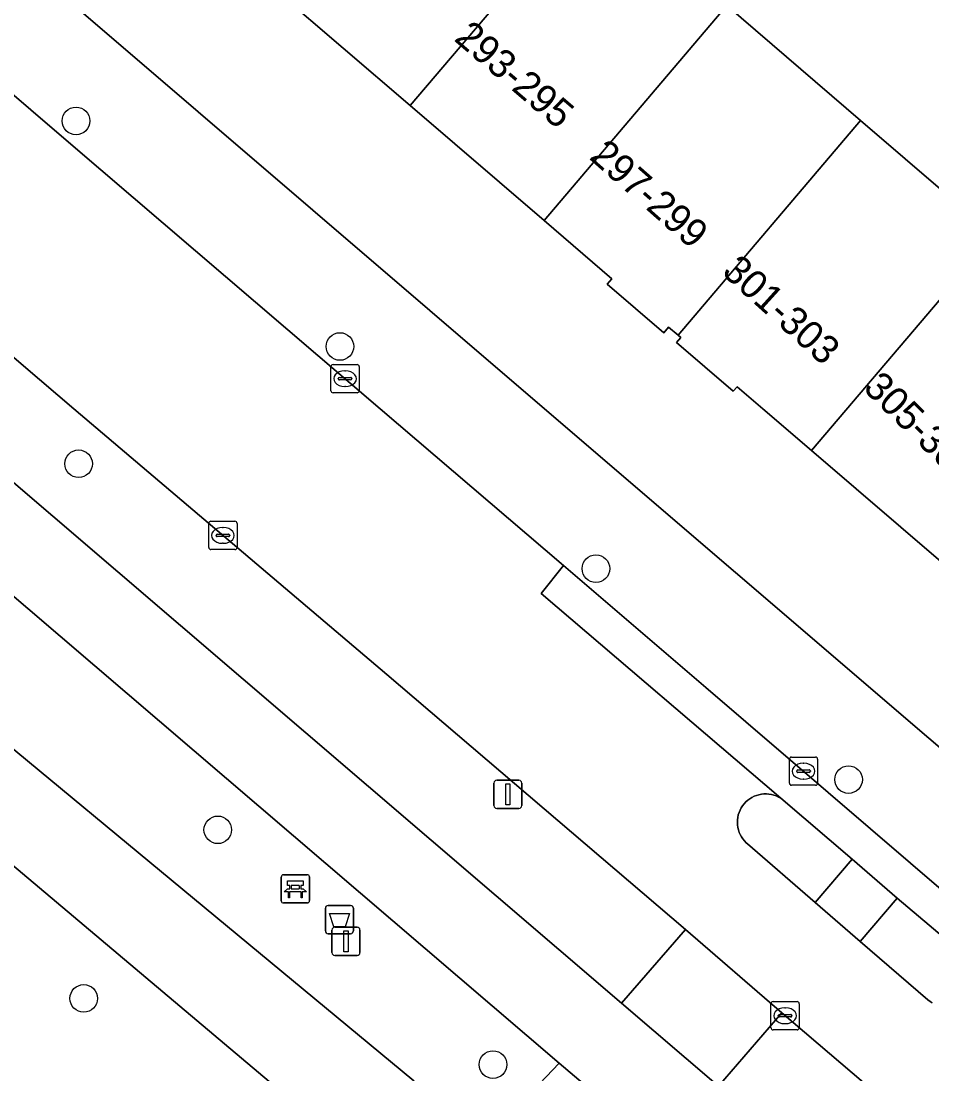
# Model space of a CAD drawing. Extents: x 159279 to 160377, y 384531 to 385888.
# Drawn here: x 159834.73 to 159866.97, y 384726.45 to 384763.74 of the extents above; entities that cross this region are included whole.
import ezdxf

# ---------------------------------------------------------------- set-up
doc = ezdxf.new("R2010")
doc.units = 0
for name, color, linetype in [('IMGEO_Afvalbak', 7, 'Continuous'), ('IMGEO_Bank', 7, 'Continuous'), ('IMGEO_Berm_groen', 7, 'Continuous'), ('IMGEO_Boom', 7, 'Continuous'), ('IMGEO_Erf', 7, 'Continuous'), ('IMGEO_Fietspad_open', 7, 'Continuous'), ('IMGEO_Groenvoorziening', 7, 'Continuous'), ('IMGEO_Kolk', 7, 'Continuous'), ('IMGEO_Lichtmast', 7, 'Continuous'), ('IMGEO_Pand', 7, 'Continuous'), ('IMGEO_Pand_nummerreeks', 7, 'Continuous'), ('IMGEO_Rijbaan_lokaal_open', 7, 'Continuous'), ('IMGEO_Verkeerseiland_open', 7, 'Continuous'), ('IMGEO_Voetpad_halfverhard', 7, 'Continuous'), ('IMGEO_Voetpad_open', 7, 'Continuous')]:
    doc.layers.add(name, color=color, linetype=linetype)

msp = doc.modelspace()

# ---------------------------------------------------------------- linework, layer by layer
at = {"layer": 'IMGEO_Afvalbak'}
for p, q in [((159845.507, 384731.512), (159845.507, 384732.312)), ((159845.507, 384732.312), (159845.507, 384731.512)), ((159845.607, 384732.412), (159846.397, 384732.412)), ((159846.397, 384732.412), (159845.607, 384732.412)), ((159846.497, 384732.312), (159846.497, 384731.512)), ((159846.497, 384731.512), (159846.497, 384732.312)), ((159846.397, 384731.412), (159845.607, 384731.412)), ((159845.607, 384731.412), (159846.397, 384731.412))]:
    msp.add_line(p, q, dxfattribs=at)
msp.add_lwpolyline([(159845.65, 384732.126), (159846.354, 384732.126), (159846.205, 384731.656), (159845.799, 384731.656), (159845.65, 384732.126)], dxfattribs=at)
for centre, start, end in [((159845.607, 384732.312), 90, 180), ((159845.607, 384732.312), 90, 180), ((159846.397, 384732.312), 0, 90), ((159846.397, 384732.312), 360, 90), ((159845.607, 384731.512), 180, 270), ((159845.607, 384731.512), 180, 270), ((159846.397, 384731.512), 270, 0), ((159846.397, 384731.512), 270, 0)]:
    msp.add_arc(centre, 0.1, start, end, dxfattribs=at)
at = {"layer": 'IMGEO_Bank'}
for p, q in [((159843.942, 384732.577), (159843.942, 384733.418)), ((159843.942, 384733.418), (159843.942, 384732.577)), ((159844.017, 384733.502), (159844.858, 384733.502)), ((159844.858, 384733.502), (159844.017, 384733.502)), ((159844.942, 384733.427), (159844.942, 384732.586)), ((159844.942, 384732.586), (159844.942, 384733.427)), ((159844.639, 384732.9), (159844.246, 384732.9)), ((159844.251, 384733.008), (159844.251, 384733.114)), ((159844.295, 384733.114), (159844.295, 384733.008)), ((159844.583, 384733.12), (159844.301, 384733.12)), ((159844.301, 384733.002), (159844.583, 384733.002)), ((159844.589, 384733.008), (159844.589, 384733.114)), ((159844.633, 384733.114), (159844.633, 384733.008)), ((159844.867, 384732.502), (159844.026, 384732.502)), ((159844.026, 384732.502), (159844.867, 384732.502))]:
    msp.add_line(p, q, dxfattribs=at)
for points in [[(159844.245, 384733.12), (159844.159, 384733.12), (159844.159, 384733.281), (159844.722, 384733.281), (159844.722, 384733.12), (159844.639, 384733.12)], [(159844.189, 384732.9), (159844.047, 384732.9), (159844.159, 384733.002), (159844.245, 384733.002)], [(159844.239, 384732.893), (159844.239, 384732.686), (159844.196, 384732.686), (159844.196, 384732.893)], [(159844.639, 384733.002), (159844.722, 384733.002), (159844.834, 384732.9), (159844.695, 384732.9)], [(159844.689, 384732.893), (159844.689, 384732.686), (159844.645, 384732.686), (159844.645, 384732.893)]]:
    msp.add_lwpolyline(points, dxfattribs=at)
for centre, radius, start, end in [((159844.02, 384733.424), 0.0779, 92.4484, 184.2845), ((159844.02, 384733.424), 0.0779, 92.4484, 184.2845), ((159844.864, 384733.424), 0.0779, 2.4484, 94.2845), ((159844.864, 384733.424), 0.0779, 2.4484, 94.2845), ((159844.189, 384732.893), 0.00671, 2.8957, 87.1043), ((159844.246, 384732.893), 0.00671, 92.8957, 177.1043), ((159844.244, 384733.113), 0.00671, 2.8957, 87.1043), ((159844.244, 384733.009), 0.00671, 272.8957, 357.1043), ((159844.301, 384733.113), 0.00671, 92.8957, 177.1043), ((159844.301, 384733.009), 0.00671, 182.8957, 267.1043), ((159844.583, 384733.113), 0.00671, 2.8957, 87.1043), ((159844.583, 384733.009), 0.00671, 272.8957, 357.1043), ((159844.64, 384733.113), 0.00671, 92.8957, 177.1043), ((159844.64, 384733.009), 0.00671, 182.8957, 267.1043), ((159844.638, 384732.893), 0.00671, 2.8957, 87.1043), ((159844.695, 384732.893), 0.00671, 92.8957, 177.1043), ((159844.02, 384732.58), 0.0779, 182.4484, 274.2845), ((159844.02, 384732.58), 0.0779, 182.4484, 274.2845), ((159844.864, 384732.58), 0.0779, 272.4484, 4.2845), ((159844.864, 384732.58), 0.0779, 272.4484, 4.2845)]:
    msp.add_arc(centre, radius, start, end, dxfattribs=at)
at = {"layer": 'IMGEO_Berm_groen'}
for points in [[(159822.73, 384761.9), (159811.286, 384771.727), (159808.08, 384774.505), (159805.152, 384776.974), (159803.886, 384778.134), (159802.682, 384774.612), (159831.413, 384750), (159855.982, 384728.954), (159858.25, 384731.558), (159847.676, 384740.593), (159836.596, 384750), (159834.815, 384751.53)], [(159801.703, 384771.392), (159800.659, 384767.301), (159805.116, 384763.503), (159825.6, 384745.284), (159848.632, 384726.205), (159851.029, 384723.93), (159853.776, 384726.823), (159826.697, 384750)], [(159861.667, 384728.607), (159859.416, 384726.013), (159882.433, 384706.327), (159884.673, 384708.967), (159884.588, 384709.04), (159883.518, 384709.956)]]:
    msp.add_lwpolyline(points, close=True, dxfattribs=at)
at = {"layer": 'IMGEO_Boom'}
for centre in [(159836.678, 384760.199), (159846.02, 384752.21), (159836.769, 384748.056), (159855.08, 384744.341), (159864.023, 384736.87), (159841.697, 384735.091), (159836.952, 384729.12), (159851.438, 384726.777)]:
    msp.add_circle(centre, 0.489, dxfattribs=at)
at = {"layer": 'IMGEO_Erf'}
for points in [[(159814.594, 384798.937), (159815.059, 384798.586), (159817.054, 384800.909), (159821.793, 384796.841), (159826.532, 384792.771), (159831.272, 384788.701), (159836.012, 384784.631), (159840.752, 384780.562), (159845.492, 384776.492), (159850.232, 384772.422), (159854.972, 384768.352), (159859.712, 384764.282), (159864.451, 384760.212), (159869.191, 384756.142), (159873.931, 384752.073), (159876.345, 384750), (159878.671, 384748.003), (159883.411, 384743.933), (159885.124, 384744.266), (159889.352, 384746.225), (159896.887, 384757.365), (159896.975, 384757.494), (159822.578, 384807.809)], [(159808.268, 384788.603), (159853.266, 384750), (159873.623, 384732.536), (159876.895, 384736.346), (159872.194, 384740.382), (159867.454, 384744.452), (159862.714, 384748.522), (159860.993, 384750), (159860.08, 384750.784), (159859.941, 384750.623), (159857.93, 384752.35), (159858.081, 384752.526), (159857.987, 384752.607), (159857.652, 384752.895), (159857.482, 384752.697), (159855.482, 384754.414), (159855.65, 384754.609), (159853.245, 384756.674), (159848.505, 384760.744), (159843.765, 384764.813)]]:
    msp.add_lwpolyline(points, dxfattribs=at)
at = {"layer": 'IMGEO_Fietspad_open'}
msp.add_lwpolyline([(159859.416, 384726.013), (159855.982, 384728.954), (159831.413, 384750), (159802.682, 384774.612), (159803.886, 384778.134), (159800.589, 384780.925), (159799.437, 384777.363), (159788.614, 384786.662), (159790.807, 384789.238), (159787.819, 384791.8), (159785.571, 384789.272), (159783.746, 384786.801), (159786.896, 384784.107), (159798.413, 384774.215), (159798.491, 384774.148), (159801.703, 384771.392), (159826.697, 384750), (159853.776, 384726.823), (159857.499, 384723.68)], dxfattribs=at)
at = {"layer": 'IMGEO_Groenvoorziening'}
msp.add_lwpolyline([(159845.317, 384724.65), (159823.259, 384743.264), (159802.05, 384761.39), (159798.105, 384764.665), (159786.804, 384735.881), (159794.418, 384727.063), (159801.729, 384733.387), (159801.507, 384733.655), (159805.787, 384737.392), (159806.023, 384737.131), (159813.731, 384743.883), (159824.896, 384730.93), (159824.445, 384730.535), (159827.058, 384727.504), (159827.511, 384727.898), (159837.427, 384716.393)], dxfattribs=at)
at = {"layer": 'IMGEO_Kolk'}
for p, q in [((159845.702, 384750.644), (159845.702, 384751.496)), ((159845.777, 384751.57), (159846.629, 384751.57)), ((159846.703, 384751.496), (159846.703, 384750.644)), ((159846.004, 384751.113), (159846.402, 384751.113)), ((159846.19, 384751.35), (159846.215, 384751.35)), ((159845.961, 384751.064), (159845.961, 384751.076)), ((159846.399, 384751.027), (159846.001, 384751.027)), ((159846.213, 384750.79), (159846.188, 384750.79)), ((159846.445, 384751.076), (159846.445, 384751.064)), ((159846.629, 384750.57), (159845.777, 384750.57)), ((159841.376, 384745.093), (159841.376, 384745.945)), ((159841.451, 384746.019), (159842.303, 384746.019)), ((159842.377, 384745.945), (159842.377, 384745.093)), ((159841.635, 384745.513), (159841.635, 384745.525)), ((159841.678, 384745.562), (159842.076, 384745.562)), ((159841.864, 384745.799), (159841.889, 384745.799)), ((159842.119, 384745.525), (159842.119, 384745.513)), ((159842.073, 384745.476), (159841.675, 384745.476)), ((159841.887, 384745.239), (159841.862, 384745.239)), ((159842.303, 384745.019), (159841.451, 384745.019)), ((159862.003, 384737.669), (159862.855, 384737.669)), ((159861.928, 384736.743), (159861.928, 384737.595)), ((159862.416, 384737.449), (159862.441, 384737.449)), ((159862.929, 384737.595), (159862.929, 384736.743)), ((159862.187, 384737.163), (159862.187, 384737.175)), ((159862.625, 384737.126), (159862.227, 384737.126)), ((159862.23, 384737.212), (159862.628, 384737.212)), ((159862.671, 384737.175), (159862.671, 384737.163)), ((159862.855, 384736.669), (159862.003, 384736.669)), ((159862.439, 384736.889), (159862.414, 384736.889)), ((159861.278, 384728.08), (159861.278, 384728.932)), ((159861.353, 384729.006), (159862.205, 384729.006)), ((159861.766, 384728.786), (159861.791, 384728.786)), ((159862.279, 384728.932), (159862.279, 384728.08)), ((159861.537, 384728.5), (159861.537, 384728.512)), ((159861.975, 384728.463), (159861.577, 384728.463)), ((159861.58, 384728.549), (159861.978, 384728.549)), ((159862.021, 384728.512), (159862.021, 384728.5)), ((159862.205, 384728.006), (159861.353, 384728.006)), ((159861.789, 384728.226), (159861.764, 384728.226))]:
    msp.add_line(p, q, dxfattribs=at)
for points in [[(159845.702, 384750.644), (159845.702, 384751.496)], [(159845.777, 384751.57), (159846.629, 384751.57)], [(159846.703, 384751.496), (159846.703, 384750.644)], [(159846.629, 384750.57), (159845.777, 384750.57)], [(159841.376, 384745.093), (159841.376, 384745.945)], [(159841.451, 384746.019), (159842.303, 384746.019)], [(159842.377, 384745.945), (159842.377, 384745.093)], [(159842.303, 384745.019), (159841.451, 384745.019)], [(159862.003, 384737.669), (159862.855, 384737.669)], [(159861.928, 384736.743), (159861.928, 384737.595)], [(159862.929, 384737.595), (159862.929, 384736.743)], [(159862.855, 384736.669), (159862.003, 384736.669)], [(159861.278, 384728.08), (159861.278, 384728.932)], [(159861.353, 384729.006), (159862.205, 384729.006)], [(159862.279, 384728.932), (159862.279, 384728.08)], [(159862.205, 384728.006), (159861.353, 384728.006)]]:
    msp.add_lwpolyline(points, dxfattribs=at)
for centre, radius, start, end in [((159845.779, 384751.494), 0.0765, 91.552, 178.448), ((159845.779, 384751.494), 0.0765, 91.552, 178.448), ((159846.627, 384751.494), 0.0765, 1.552, 88.448), ((159846.627, 384751.494), 0.0765, 1.552, 88.448), ((159846.001, 384751.073), 0.0403, 85.8775, 175.7526), ((159846.406, 384751.075), 0.0386, 1.7309, 96.639), ((159845.998, 384751.063), 0.0366, 178.938, 274.7102), ((159846.402, 384751.07), 0.043, 264.8664, 352.4533), ((159845.779, 384750.646), 0.0765, 181.552, 268.448), ((159845.779, 384750.646), 0.0765, 181.552, 268.448), ((159846.627, 384750.646), 0.0765, 271.552, 358.448), ((159846.627, 384750.646), 0.0765, 271.552, 358.448), ((159841.453, 384745.943), 0.0765, 91.552, 178.448), ((159841.453, 384745.943), 0.0765, 91.552, 178.448), ((159842.301, 384745.943), 0.0765, 1.552, 88.448), ((159842.301, 384745.943), 0.0765, 1.552, 88.448), ((159841.675, 384745.522), 0.0403, 85.8775, 175.7526), ((159841.672, 384745.512), 0.0366, 178.938, 274.7102), ((159842.076, 384745.519), 0.043, 264.8664, 352.4533), ((159842.08, 384745.524), 0.0386, 1.7309, 96.639), ((159841.453, 384745.095), 0.0765, 181.552, 268.448), ((159841.453, 384745.095), 0.0765, 181.552, 268.448), ((159842.301, 384745.095), 0.0765, 271.552, 358.448), ((159842.301, 384745.095), 0.0765, 271.552, 358.448), ((159862.005, 384737.593), 0.0765, 91.552, 178.448), ((159862.005, 384737.593), 0.0765, 91.552, 178.448), ((159862.853, 384737.593), 0.0765, 1.552, 88.448), ((159862.853, 384737.593), 0.0765, 1.552, 88.448), ((159862.227, 384737.172), 0.0403, 85.8775, 175.7526), ((159862.224, 384737.162), 0.0366, 178.938, 274.7102), ((159862.628, 384737.169), 0.043, 264.8664, 352.4533), ((159862.632, 384737.174), 0.0386, 1.7309, 96.639), ((159862.005, 384736.745), 0.0765, 181.552, 268.448), ((159862.005, 384736.745), 0.0765, 181.552, 268.448), ((159862.853, 384736.745), 0.0765, 271.552, 358.448), ((159862.853, 384736.745), 0.0765, 271.552, 358.448), ((159861.355, 384728.93), 0.0765, 91.552, 178.448), ((159861.355, 384728.93), 0.0765, 91.552, 178.448), ((159862.203, 384728.93), 0.0765, 1.552, 88.448), ((159862.203, 384728.93), 0.0765, 1.552, 88.448), ((159861.577, 384728.509), 0.0403, 85.8775, 175.7526), ((159861.574, 384728.499), 0.0366, 178.938, 274.7102), ((159861.978, 384728.506), 0.043, 264.8664, 352.4533), ((159861.982, 384728.511), 0.0386, 1.7309, 96.639), ((159861.355, 384728.082), 0.0765, 181.552, 268.448), ((159861.355, 384728.082), 0.0765, 181.552, 268.448), ((159862.203, 384728.082), 0.0765, 271.552, 358.448), ((159862.203, 384728.082), 0.0765, 271.552, 358.448)]:
    msp.add_arc(centre, radius, start, end, dxfattribs=at)
for centre, major_axis, ratio, start_param, end_param in [((159846.189, 384751.07), (-0.387, 0.002), 0.722429, 4.712389, 7.853982), ((159846.214, 384751.07), (-0.39, 0.002), 0.717154, 1.570796, 4.712389), ((159841.863, 384745.519), (-0.387, 0.002), 0.722429, 4.712389, 7.853982), ((159841.888, 384745.519), (-0.39, 0.002), 0.717154, 1.570796, 4.712389), ((159862.415, 384737.169), (-0.387, 0.002), 0.722429, 4.712389, 7.853982), ((159862.44, 384737.169), (-0.39, 0.002), 0.717154, 1.570796, 4.712389), ((159861.765, 384728.506), (-0.387, 0.002), 0.722429, 4.712389, 7.853982), ((159861.79, 384728.506), (-0.39, 0.002), 0.717154, 1.570796, 4.712389)]:
    msp.add_ellipse(centre, major_axis=major_axis, ratio=ratio, start_param=start_param, end_param=end_param, dxfattribs=at)
at = {"layer": 'IMGEO_Lichtmast'}
for p, q in [((159851.468, 384735.949), (159851.468, 384736.749)), ((159851.468, 384736.749), (159851.468, 384735.949)), ((159851.568, 384736.849), (159852.358, 384736.849)), ((159852.358, 384736.849), (159851.568, 384736.849)), ((159852.458, 384736.749), (159852.458, 384735.949)), ((159852.458, 384735.949), (159852.458, 384736.749)), ((159852.358, 384735.849), (159851.568, 384735.849)), ((159851.568, 384735.849), (159852.358, 384735.849)), ((159845.737, 384730.742), (159845.737, 384731.542)), ((159845.737, 384731.542), (159845.737, 384730.742)), ((159845.837, 384731.642), (159846.627, 384731.642)), ((159846.627, 384731.642), (159845.837, 384731.642)), ((159846.727, 384731.542), (159846.727, 384730.742)), ((159846.727, 384730.742), (159846.727, 384731.542)), ((159846.627, 384730.642), (159845.837, 384730.642)), ((159845.837, 384730.642), (159846.627, 384730.642))]:
    msp.add_line(p, q, dxfattribs=at)
for points in [[(159851.888, 384736.724), (159852.038, 384736.724), (159852.038, 384735.974), (159851.888, 384735.974), (159851.888, 384736.724)], [(159846.157, 384731.517), (159846.307, 384731.517), (159846.307, 384730.767), (159846.157, 384730.767), (159846.157, 384731.517)]]:
    msp.add_lwpolyline(points, dxfattribs=at)
for centre, start, end in [((159851.568, 384736.749), 90, 180), ((159851.568, 384736.749), 90, 180), ((159852.358, 384736.749), 0, 90), ((159852.358, 384736.749), 360, 90), ((159851.568, 384735.949), 180, 270), ((159851.568, 384735.949), 180, 270), ((159852.358, 384735.949), 270, 0), ((159852.358, 384735.949), 270, 0), ((159845.837, 384731.542), 90, 180), ((159845.837, 384731.542), 90, 180), ((159846.627, 384731.542), 0, 90), ((159846.627, 384731.542), 360, 90), ((159845.837, 384730.742), 180, 270), ((159845.837, 384730.742), 180, 270), ((159846.627, 384730.742), 270, 0), ((159846.627, 384730.742), 270, 0)]:
    msp.add_arc(centre, 0.1, start, end, dxfattribs=at)
at = {"layer": 'IMGEO_Pand'}
for points in [[(159850.232, 384772.422), (159843.765, 384764.813), (159848.505, 384760.744), (159854.972, 384768.352)], [(159853.245, 384756.674), (159859.712, 384764.282), (159854.972, 384768.352), (159848.505, 384760.744)], [(159855.65, 384754.609), (159855.482, 384754.414), (159857.482, 384752.697), (159857.652, 384752.895), (159857.987, 384752.607), (159864.451, 384760.212), (159859.712, 384764.282), (159853.245, 384756.674)], [(159864.451, 384760.212), (159857.987, 384752.607), (159858.081, 384752.526), (159857.93, 384752.35), (159859.941, 384750.623), (159860.08, 384750.784), (159860.993, 384750), (159862.714, 384748.522), (159869.191, 384756.142)], [(159867.454, 384744.452), (159873.931, 384752.073), (159869.191, 384756.142), (159862.714, 384748.522)]]:
    msp.add_lwpolyline(points, close=True, dxfattribs=at)
at = {"layer": 'IMGEO_Rijbaan_lokaal_open'}
for points in [[(159866.988, 384728.969), (159866.909, 384729.016), (159866.835, 384729.069), (159864.435, 384731.14), (159862.847, 384732.518), (159860.443, 384734.597), (159860.402, 384734.634), (159860.339, 384734.698), (159860.283, 384734.767), (159860.233, 384734.842), (159860.19, 384734.92), (159860.154, 384735.002), (159860.126, 384735.087), (159860.105, 384735.174), (159860.092, 384735.263), (159860.087, 384735.352), (159860.09, 384735.442), (159860.101, 384735.531), (159860.12, 384735.618), (159860.147, 384735.704), (159860.181, 384735.786), (159860.223, 384735.866), (159860.271, 384735.941), (159860.326, 384736.012), (159860.387, 384736.077), (159860.454, 384736.137), (159860.525, 384736.191), (159860.601, 384736.238), (159860.682, 384736.278), (159860.765, 384736.31), (159860.851, 384736.335), (159860.939, 384736.353), (159861.028, 384736.362), (159861.117, 384736.364), (159861.207, 384736.357), (159861.295, 384736.342), (159861.382, 384736.32), (159861.466, 384736.29), (159861.547, 384736.253), (159861.625, 384736.208), (159853.146, 384743.458), (159853.929, 384744.456), (159847.45, 384750), (159836.494, 384759.376), (159815.158, 384777.694)], [(159822.73, 384761.9), (159834.815, 384751.53), (159836.596, 384750), (159847.676, 384740.593), (159858.25, 384731.558), (159861.667, 384728.607), (159883.518, 384709.956)]]:
    msp.add_lwpolyline(points, dxfattribs=at)
msp.add_lwpolyline([(159861.625, 384736.208), (159864.146, 384734.051), (159865.74, 384732.675), (159868.165, 384730.624), (159868.281, 384730.496), (159877.401, 384722.674), (159878.198, 384723.622), (159866.219, 384733.909), (159858.974, 384740.138), (159853.929, 384744.456), (159853.146, 384743.458)], close=True, dxfattribs=at)
at = {"layer": 'IMGEO_Verkeerseiland_open'}
msp.add_lwpolyline([(159861.625, 384736.208), (159861.547, 384736.253), (159861.466, 384736.29), (159861.382, 384736.32), (159861.295, 384736.342), (159861.207, 384736.357), (159861.117, 384736.364), (159861.028, 384736.362), (159860.939, 384736.353), (159860.851, 384736.335), (159860.765, 384736.31), (159860.682, 384736.278), (159860.601, 384736.238), (159860.525, 384736.191), (159860.454, 384736.137), (159860.387, 384736.077), (159860.326, 384736.012), (159860.271, 384735.941), (159860.223, 384735.866), (159860.181, 384735.786), (159860.147, 384735.704), (159860.12, 384735.618), (159860.101, 384735.531), (159860.09, 384735.442), (159860.087, 384735.352), (159860.092, 384735.263), (159860.105, 384735.174), (159860.126, 384735.087), (159860.154, 384735.002), (159860.19, 384734.92), (159860.233, 384734.842), (159860.283, 384734.767), (159860.339, 384734.698), (159860.402, 384734.634), (159860.443, 384734.597), (159862.847, 384732.518), (159864.146, 384734.051)], close=True, dxfattribs=at)
msp.add_lwpolyline([(159868.165, 384730.624), (159865.74, 384732.675), (159864.435, 384731.14), (159866.835, 384729.069), (159866.909, 384729.016), (159866.988, 384728.969)], dxfattribs=at)
at = {"layer": 'IMGEO_Voetpad_halfverhard'}
for points in [[(159800.659, 384767.301), (159801.703, 384771.392), (159798.491, 384774.148), (159797.174, 384770.201), (159784.132, 384780.794), (159786.896, 384784.107), (159783.746, 384786.801), (159781.425, 384784.027), (159778.947, 384781.17), (159785.569, 384775.426), (159795.704, 384767.116), (159796.656, 384766.335), (159798.105, 384764.665), (159802.05, 384761.39), (159823.259, 384743.264), (159845.317, 384724.65), (159849.834, 384720.526), (159852.296, 384718.633), (159866.495, 384706.815)], [(159871.726, 384706.336), (159854.968, 384720.449), (159857.499, 384723.68), (159853.776, 384726.823), (159851.029, 384723.93), (159848.632, 384726.205), (159825.6, 384745.284), (159805.116, 384763.503), (159800.659, 384767.301)]]:
    msp.add_lwpolyline(points, dxfattribs=at)
at = {"layer": 'IMGEO_Voetpad_open'}
for points in [[(159883.819, 384725.91), (159881.618, 384727.795), (159879.464, 384729.64), (159878.584, 384728.613), (159876.458, 384730.434), (159877.337, 384731.462), (159876.783, 384731.936), (159875.896, 384732.709), (159874.812, 384731.516), (159873.623, 384732.536), (159853.266, 384750), (159808.268, 384788.603)], [(159815.158, 384777.694), (159836.494, 384759.376), (159847.45, 384750), (159853.929, 384744.456), (159858.974, 384740.138), (159866.219, 384733.909), (159878.198, 384723.622)]]:
    msp.add_lwpolyline(points, dxfattribs=at)
for points in [[(159865.74, 384732.675), (159864.146, 384734.051), (159862.847, 384732.518), (159864.435, 384731.14)], [(159861.667, 384728.607), (159858.25, 384731.558), (159855.982, 384728.954), (159859.416, 384726.013)]]:
    msp.add_lwpolyline(points, close=True, dxfattribs=at)

# ---------------------------------------------------------------- texts
at = {"layer": 'IMGEO_Pand_nummerreeks'}
for s, rotation, p in [('293-295', 319.4002, (159850.024, 384763.067)), ('297-299', 318.4835, (159854.809, 384758.878)), ('301-303', 317.8647, (159859.499, 384754.795)), ('305-307', 315.4812, (159864.503, 384750.699))]:
    msp.add_text(s, height=1, rotation=rotation, dxfattribs=at).set_placement(p)

doc.saveas('drawing.dxf')
